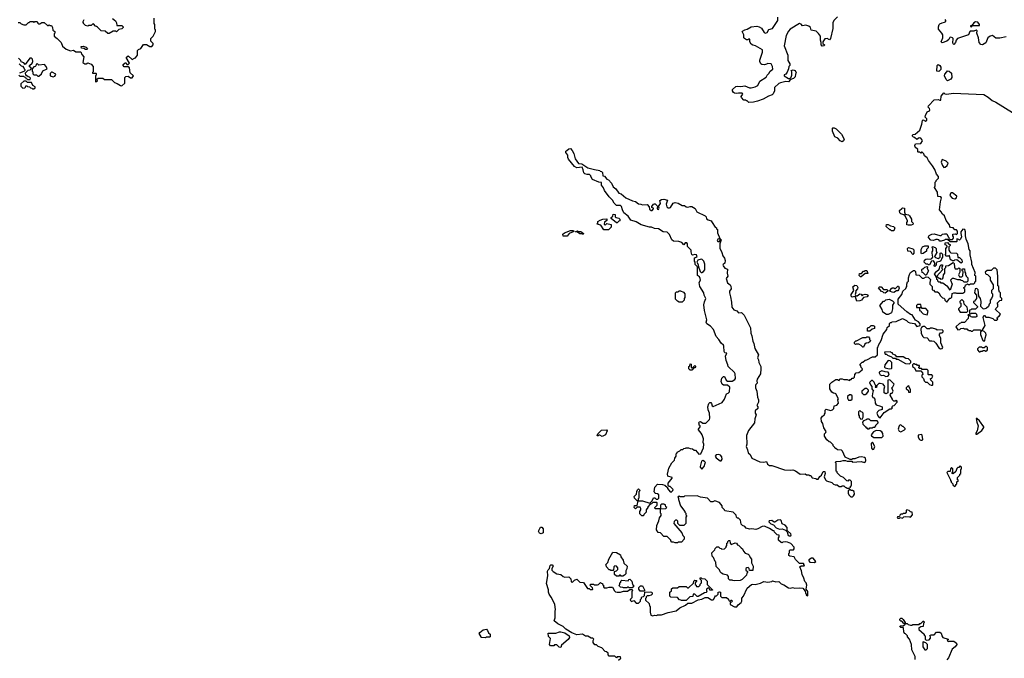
# Model space of a CAD drawing. Extents: x 1861455 to 2058065, y 200073 to 437907.
# Tile 460 of 574: x 1937215 to 1949640, y 359472 to 367534. Entities that reach past the tile are written whole.
import ezdxf

# ---------------------------------------------------------------- set-up
doc = ezdxf.new("R2010")
doc.units = 0

msp = doc.modelspace()

# ---------------------------------------------------------------- linework, layer by layer
at = {"layer": '0CON05XD'}
for points in [[(1938385, 367550), (1938425, 367518), (1938438, 367495), (1938442, 367462), (1938505, 367460), (1938520, 367445), (1938520, 367435), (1938505, 367420), (1938465, 367410), (1938435, 367380), (1938425, 367390), (1938395, 367390), (1938345, 367360), (1938325, 367360), (1938295, 367388), (1938242, 367392), (1938198, 367438), (1938185, 367450), (1938172, 367452), (1938145, 367480), (1938132, 367478), (1938115, 367460), (1938085, 367460), (1938075, 367452), (1938045, 367460), (1938020, 367485), (1938018, 367498), (1938010, 367505), (1938030, 367535)], [(1938075, 366988), (1938115, 366972), (1938140, 366945), (1938140, 366875), (1938133, 366867), (1938135, 366860), (1938175, 366860), (1938180, 366855), (1938180, 366835), (1938170, 366825), (1938170, 366755), (1938175, 366750), (1938188, 366752), (1938198, 366762), (1938190, 366785), (1938203, 366797), (1938265, 366798), (1938285, 366780), (1938375, 366780), (1938412, 366742), (1938445, 366730), (1938485, 366702), (1938505, 366700), (1938540, 366735), (1938540, 366805), (1938552, 366818), (1938585, 366820), (1938615, 366800), (1938635, 366800), (1938650, 366825), (1938610, 366865), (1938600, 366925), (1938585, 366940), (1938535, 366940), (1938520, 366955), (1938522, 366968), (1938545, 366990), (1938558, 366988), (1938565, 366970), (1938585, 366970), (1938600, 366985), (1938560, 367055), (1938585, 367080), (1938635, 367030), (1938662, 367048), (1938678, 367052), (1938700, 367085), (1938700, 367145), (1938715, 367160), (1938745, 367170), (1938775, 367220), (1938815, 367220), (1938855, 367198), (1938882, 367198), (1938900, 367215), (1938900, 367235), (1938870, 367265), (1938870, 367295), (1938898, 367325), (1938930, 367385), (1938930, 367405), (1938920, 367415), (1938918, 367475), (1938910, 367485), (1938910, 367555)], [(1946900, 366870), (1946885, 366847), (1946861, 366839), (1946864, 366824), (1946915, 366790), (1946935, 366790), (1946952, 366808), (1946960, 366835), (1946958, 366875), (1946950, 366895), (1946975, 366902), (1947000, 366895), (1947012, 366865), (1947003, 366847), (1947000, 366815), (1946978, 366792), (1946942, 366778), (1946915, 366750), (1946885, 366752), (1946815, 366738), (1946795, 366728), (1946742, 366678), (1946738, 366655), (1946742, 366635), (1946725, 366600), (1946710, 366585), (1946665, 366570), (1946598, 366532), (1946524, 366506), (1946473, 366493), (1946415, 366490), (1946395, 366510), (1946385, 366510), (1946375, 366520), (1946355, 366520), (1946322, 366552), (1946320, 366565), (1946340, 366595), (1946330, 366605), (1946285, 366608), (1946265, 366602), (1946235, 366608), (1946222, 366615), (1946210, 366635), (1946210, 366655), (1946251, 366689), (1946270, 366695), (1946315, 366692), (1946365, 366700), (1946424, 366674), (1946444, 366674), (1946495, 366686), (1946528, 366702), (1946555, 366760), (1946635, 366808), (1946646, 366834), (1946669, 366855), (1946687, 366885), (1946719, 366911), (1946715, 366942), (1946696, 366976), (1946655, 366980), (1946637, 366973), (1946615, 366964), (1946578, 366968), (1946566, 366976), (1946554, 367005), (1946554, 367025), (1946589, 367125), (1946587, 367155), (1946502, 367205), (1946465, 367214), (1946446, 367226), (1946430, 367255), (1946428, 367288), (1946415, 367290), (1946402, 367278), (1946385, 367278), (1946360, 367295), (1946352, 367305), (1946352, 367345), (1946332, 367385), (1946335, 367390), (1946365, 367408), (1946395, 367413), (1946445, 367446), (1946515, 367451), (1946545, 367443), (1946576, 367426), (1946611, 367371), (1946625, 367364), (1946647, 367373), (1946670, 367410), (1946716, 367425), (1946784, 367525), (1946780, 367565)], [(1947535, 367569), (1947490, 367525), (1947476, 367495), (1947476, 367425), (1947448, 367295), (1947435, 367282), (1947405, 367297), (1947375, 367292), (1947350, 367255), (1947350, 367235), (1947370, 367215), (1947365, 367203), (1947341, 367201), (1947328, 367215), (1947330, 367245), (1947320, 367275), (1947320, 367325), (1947295, 367362), (1947265, 367390), (1947201, 367401), (1947196, 367435), (1947175, 367453), (1947135, 367464), (1947095, 367455), (1947075, 367476), (1947055, 367485), (1946936, 367415), (1946915, 367389), (1946887, 367335), (1946864, 367205), (1946907, 367085), (1946910, 367020), (1946932, 366975), (1946932, 366958), (1946922, 366945), (1946917, 366913), (1946900, 366870)], [(1937195, 367500), (1937215, 367500), (1937232, 367482), (1937265, 367470), (1937295, 367470), (1937325, 367500), (1937335, 367500), (1937345, 367510), (1937385, 367510), (1937395, 367500), (1937405, 367510), (1937435, 367510), (1937442, 367492), (1937455, 367480), (1937468, 367482), (1937495, 367500), (1937525, 367500), (1937565, 367460), (1937578, 367462), (1937585, 367470), (1937595, 367460), (1937615, 367460), (1937630, 367435), (1937632, 367402), (1937660, 367385), (1937657, 367363), (1937650, 367355), (1937650, 367325), (1937689, 367299), (1937740, 367245), (1937755, 367200), (1937803, 367163), (1937855, 367140), (1937895, 367148), (1937925, 367128), (1937985, 367130), (1938000, 367095), (1938022, 367065), (1938013, 366993), (1938035, 366978), (1938055, 366978), (1938075, 366988)], [(1949665, 367320), (1949585, 367302), (1949535, 367302), (1949493, 367333), (1949462, 367328), (1949434, 367306), (1949405, 367244), (1949365, 367219), (1949345, 367220), (1949323, 367245), (1949316, 367305), (1949294, 367365), (1949296, 367395), (1949285, 367404), (1949255, 367388), (1949211, 367389), (1949204, 367385), (1949190, 367345), (1949051, 367299), (1949033, 367277), (1949025, 367248), (1949005, 367223), (1948995, 367228), (1948989, 367239), (1948994, 367295), (1948987, 367307), (1948965, 367314), (1948951, 367309), (1948939, 367285), (1948916, 367264), (1948855, 367241), (1948844, 367255), (1948863, 367305), (1948863, 367345), (1948853, 367365), (1948808, 367415), (1948808, 367445), (1948816, 367474), (1948826, 367484), (1948854, 367494), (1948885, 367501), (1948900, 367510), (1948903, 367525), (1948895, 367538)], [(1949225, 367444), (1949238, 367462), (1949325, 367462), (1949326, 367475), (1949304, 367505), (1949275, 367509), (1949256, 367495), (1949234, 367466), (1949215, 367457), (1949215, 367450), (1949225, 367444)], [(1938045, 367158), (1938025, 367172), (1937993, 367173), (1937990, 367195), (1938015, 367200), (1938055, 367188), (1938068, 367175), (1938070, 367165), (1938065, 367160), (1938045, 367158)], [(1937345, 366780), (1937350, 366795), (1937338, 366808), (1937322, 366812), (1937292, 366832), (1937290, 366865), (1937322, 366898), (1937345, 366900), (1937358, 366912), (1937360, 366925), (1937340, 366940), (1937340, 366955), (1937370, 366985), (1937380, 367005), (1937378, 367038), (1937365, 367050), (1937342, 367048), (1937285, 366970), (1937268, 366988), (1937232, 367002), (1937228, 367018), (1937198, 367048)], [(1937208, 366978), (1937232, 366952), (1937248, 366948), (1937268, 366928), (1937272, 366912), (1937280, 366905), (1937278, 366892), (1937268, 366882), (1937212, 366858)], [(1937455, 366820), (1937488, 366852), (1937505, 366890), (1937560, 366915), (1937550, 366945), (1937527, 366967), (1937455, 366960), (1937435, 366980), (1937422, 366968), (1937418, 366952), (1937408, 366942), (1937392, 366938), (1937370, 366915), (1937370, 366885), (1937380, 366875), (1937382, 366852), (1937395, 366840), (1937425, 366840), (1937442, 366822), (1937455, 366820)], [(1948815, 366880), (1948790, 366885), (1948792, 366955), (1948805, 366970), (1948825, 366958), (1948837, 366933), (1948838, 366905), (1948815, 366880)], [(1937202, 366832), (1937215, 366820), (1937265, 366820), (1937272, 366812), (1937288, 366808), (1937292, 366792), (1937308, 366788), (1937315, 366780), (1937345, 366780)], [(1937635, 366812), (1937658, 366822), (1937668, 366832), (1937670, 366845), (1937625, 366870), (1937615, 366870), (1937600, 366855), (1937600, 366825), (1937635, 366812)], [(1948925, 366763), (1948905, 366780), (1948887, 366825), (1948890, 366845), (1948915, 366878), (1948925, 366887), (1948945, 366886), (1948975, 366860), (1948977, 366805), (1948965, 366783), (1948925, 366763)], [(1937395, 366660), (1937410, 366675), (1937410, 366685), (1937382, 366702), (1937365, 366740), (1937315, 366740), (1937295, 366760), (1937265, 366760), (1937230, 366725), (1937230, 366695), (1937255, 366670), (1937278, 366672), (1937288, 366682), (1937292, 366698), (1937305, 366700), (1937315, 366690), (1937338, 366688), (1937352, 366672), (1937368, 366668), (1937375, 366660), (1937395, 366660)], [(1948432, 364275), (1948443, 364317), (1948457, 364343), (1948495, 364368), (1948507, 364367), (1948520, 364355), (1948522, 364312), (1948565, 364310), (1948605, 364270), (1948625, 364270), (1948655, 364290), (1948680, 364285), (1948710, 364255), (1948700, 364215), (1948702, 364195), (1948728, 364165), (1948730, 364125), (1948745, 364120), (1948765, 364100), (1948795, 364100), (1948815, 364088), (1948835, 364050), (1948862, 364022), (1948878, 364018), (1948890, 364005), (1948890, 363995), (1948915, 363970), (1948952, 364018), (1948965, 364020), (1948978, 364032), (1948982, 364078), (1949005, 364088), (1949027, 364087), (1949035, 364080), (1949115, 364080), (1949142, 364098), (1949142, 364132), (1949130, 364145), (1949130, 364155), (1949148, 364162), (1949152, 364188), (1949165, 364190), (1949175, 364200), (1949185, 364190), (1949205, 364190), (1949215, 364200), (1949255, 364200), (1949268, 364212), (1949270, 364225), (1949280, 364235), (1949280, 364295), (1949270, 364305), (1949272, 364342), (1949232, 364445), (1949232, 364475), (1949210, 364565), (1949210, 364615), (1949198, 364635), (1949183, 364705), (1949158, 364765), (1949150, 364805), (1949150, 364855), (1949140, 364885), (1949115, 364890), (1949093, 364857), (1949090, 364835), (1949098, 364795), (1949088, 364762), (1949075, 364750), (1949068, 364758), (1949042, 364768), (1949040, 364735), (1949035, 364730), (1948955, 364730), (1948925, 364760), (1948895, 364760), (1948885, 364750), (1948845, 364738), (1948828, 364738), (1948814, 364754), (1948795, 364760), (1948775, 364760), (1948745, 364748), (1948713, 364753), (1948682, 364785), (1948682, 364795), (1948691, 364809), (1948725, 364828), (1948755, 364830), (1948825, 364810), (1948845, 364810), (1948860, 364825), (1948885, 364832), (1948915, 364830), (1948932, 364792), (1948940, 364785), (1948942, 364772), (1948955, 364760), (1948985, 364760), (1949000, 364775), (1949000, 364795), (1948990, 364805), (1948992, 364828), (1949025, 364830), (1949037, 364823), (1949050, 364835), (1949050, 364865), (1949035, 364880), (1949015, 364880), (1949000, 364895), (1948997, 364907), (1948962, 364912), (1948953, 364923), (1948950, 364945), (1948905, 365000), (1948885, 365060), (1948861, 365081), (1948845, 365110), (1948822, 365135), (1948833, 365235), (1948848, 365285), (1948837, 365297), (1948802, 365302), (1948797, 365357), (1948760, 365415), (1948768, 365435), (1948768, 365482), (1948780, 365495), (1948780, 365505), (1948810, 365535), (1948810, 365555), (1948783, 365583), (1948762, 365642), (1948735, 365690), (1948682, 365755), (1948665, 365790), (1948632, 365815), (1948625, 365840), (1948605, 365860), (1948595, 365860), (1948585, 365850), (1948575, 365860), (1948555, 365860), (1948550, 365865), (1948550, 365895), (1948513, 365923), (1948510, 365945), (1948520, 365965), (1948588, 365972), (1948608, 366005), (1948601, 366021), (1948585, 366040), (1948565, 366042), (1948535, 366020), (1948508, 366048), (1948495, 366050), (1948480, 366065), (1948480, 366075), (1948490, 366085), (1948515, 366090), (1948575, 366140), (1948601, 366215), (1948607, 366263), (1948615, 366268), (1948645, 366253), (1948663, 366265), (1948661, 366281), (1948643, 366305), (1948647, 366325), (1948665, 366372), (1948696, 366385), (1948700, 366395), (1948695, 366413), (1948678, 366428), (1948682, 366445), (1948755, 366522), (1948805, 366528), (1948825, 366518), (1948840, 366520), (1948842, 366568), (1948875, 366610), (1948888, 366598), (1948914, 366594), (1948995, 366607), (1949380, 366590), (1949436, 366556), (1949485, 366513), (1949535, 366493), (1949743, 366363)], [(1947595, 365992), (1947568, 366005), (1947539, 366039), (1947502, 366055), (1947472, 366125), (1947470, 366165), (1947475, 366170), (1947495, 366170), (1947520, 366155), (1947585, 366090), (1947618, 366025), (1947612, 366005), (1947595, 365992)], [(1945445, 361940), (1945478, 361975), (1945483, 361997), (1945500, 362025), (1945500, 362055), (1945510, 362065), (1945510, 362075), (1945545, 362090), (1945563, 362107), (1945585, 362110), (1945595, 362120), (1945617, 362123), (1945625, 362130), (1945655, 362130), (1945675, 362120), (1945707, 362117), (1945725, 362100), (1945745, 362100), (1945785, 362050), (1945810, 362055), (1945842, 362128), (1945848, 362175), (1945840, 362195), (1945842, 362242), (1945828, 362295), (1945816, 362316), (1945780, 362355), (1945780, 362365), (1945800, 362395), (1945800, 362405), (1945790, 362415), (1945790, 362435), (1945780, 362445), (1945792, 362458), (1945805, 362460), (1945835, 362440), (1945875, 362440), (1945919, 362485), (1945924, 362505), (1945921, 362565), (1945901, 362611), (1945898, 362645), (1945913, 362687), (1945925, 362700), (1945935, 362700), (1945945, 362690), (1945955, 362660), (1945965, 362653), (1946078, 362702), (1946108, 362745), (1946135, 362810), (1946155, 362818), (1946172, 362835), (1946177, 362897), (1946145, 362920), (1946095, 362920), (1946080, 362935), (1946068, 362965), (1946075, 363010), (1946095, 363030), (1946108, 363028), (1946130, 362985), (1946145, 362970), (1946205, 362972), (1946239, 362991), (1946248, 363005), (1946243, 363063), (1946235, 363080), (1946156, 363156), (1946149, 363175), (1946131, 363231), (1946122, 363285), (1946140, 363325), (1946115, 363329), (1946104, 363344), (1946102, 363412), (1946096, 363425), (1946069, 363449), (1946038, 363495), (1946003, 363533), (1945970, 363625), (1945933, 363665), (1945886, 363696), (1945877, 363715), (1945884, 363745), (1945856, 363865), (1945849, 363935), (1945856, 363974), (1945872, 364015), (1945852, 364055), (1945848, 364085), (1945799, 364165), (1945791, 364215), (1945804, 364245), (1945803, 364265), (1945795, 364290), (1945770, 364305), (1945770, 364415), (1945740, 364445), (1945740, 364475), (1945730, 364485), (1945732, 364528), (1945765, 364540), (1945757, 364565), (1945735, 364572), (1945705, 364560), (1945695, 364570), (1945688, 364605), (1945690, 364625), (1945642, 364672), (1945644, 364705), (1945635, 364719), (1945613, 364717), (1945595, 364690), (1945572, 364722), (1945533, 364733), (1945465, 364738), (1945444, 364754), (1945414, 364824), (1945385, 364850), (1945335, 364856), (1945275, 364896), (1945225, 364900), (1945186, 364914), (1945164, 364914), (1945056, 364946), (1944995, 364984), (1944928, 365005), (1944893, 365053), (1944840, 365095), (1944820, 365135), (1944810, 365175), (1944798, 365188), (1944745, 365190), (1944715, 365217), (1944696, 365256), (1944655, 365297), (1944595, 365378), (1944581, 365411), (1944558, 365445), (1944555, 365480), (1944525, 365482), (1944445, 365518), (1944422, 365555), (1944422, 365565), (1944405, 365582), (1944375, 365580), (1944345, 365587), (1944332, 365602), (1944327, 365637), (1944311, 365671), (1944245, 365662), (1944215, 365683), (1944142, 365772), (1944132, 365795), (1944132, 365825), (1944108, 365858), (1944108, 365875), (1944118, 365885), (1944145, 365903), (1944165, 365907), (1944188, 365885), (1944208, 365845), (1944226, 365776), (1944265, 365720), (1944310, 365715), (1944386, 365666), (1944468, 365642), (1944535, 365630), (1944542, 365622), (1944558, 365618), (1944568, 365605), (1944572, 365562), (1944595, 365560), (1944625, 365520), (1944645, 365512), (1944685, 365472), (1944702, 365425), (1944738, 365398), (1944776, 365346), (1944805, 365336), (1944864, 365284), (1944948, 365248), (1944985, 365239), (1945025, 365210), (1945055, 365207), (1945076, 365196), (1945135, 365200), (1945160, 365170), (1945162, 365142), (1945185, 365125), (1945195, 365126), (1945212, 365145), (1945211, 365155), (1945192, 365165), (1945190, 365175), (1945214, 365206), (1945225, 365210), (1945235, 365210), (1945258, 365185), (1945262, 365175), (1945259, 365155), (1945265, 365142), (1945275, 365140), (1945284, 365155), (1945278, 365175), (1945301, 365215), (1945295, 365250), (1945315, 365263), (1945345, 365270), (1945390, 365255), (1945372, 365205), (1945382, 365172), (1945395, 365161), (1945415, 365158), (1945426, 365164), (1945462, 365218), (1945485, 365228), (1945525, 365218), (1945575, 365190), (1945605, 365190), (1945625, 365170), (1945645, 365168), (1945675, 365178), (1945695, 365177), (1945739, 365149), (1945760, 365110), (1945865, 365060), (1945876, 365046), (1945882, 365022), (1945901, 365009), (1945942, 364995), (1945952, 364972), (1945990, 364915), (1946010, 364905), (1946010, 364895), (1946020, 364885), (1946022, 364845), (1946050, 364770), (1946025, 364764), (1946018, 364745), (1946025, 364736), (1946044, 364736), (1946053, 364747), (1946050, 364770), (1946067, 364757), (1946050, 364705), (1946052, 364652), (1946077, 364595), (1946087, 364555), (1946107, 364525), (1946116, 364495), (1946115, 364460), (1946094, 364445), (1946088, 364435), (1946091, 364425), (1946115, 364397), (1946148, 364385), (1946142, 364335), (1946152, 364298), (1946130, 364265), (1946145, 364213), (1946179, 364189), (1946189, 364169), (1946194, 364135), (1946174, 364105), (1946170, 364085), (1946186, 364036), (1946199, 363969), (1946201, 363905), (1946225, 363873), (1946265, 363858), (1946285, 363832), (1946325, 363838), (1946356, 363806), (1946439, 363645), (1946440, 363575), (1946456, 363545), (1946466, 363475), (1946480, 363445), (1946493, 363385), (1946537, 363305), (1946527, 363265), (1946539, 363239), (1946544, 363205), (1946568, 363158), (1946569, 363125), (1946563, 363065), (1946523, 362995), (1946518, 362975), (1946520, 362945), (1946505, 362930), (1946501, 362915), (1946502, 362885), (1946516, 362845), (1946527, 362767), (1946538, 362735), (1946538, 362705), (1946518, 362665), (1946528, 362645), (1946528, 362625), (1946498, 362595), (1946498, 362568), (1946510, 362545), (1946492, 362495), (1946488, 362445), (1946412, 362348), (1946387, 362285), (1946389, 362175), (1946384, 362145), (1946400, 362105), (1946408, 362065), (1946432, 362045), (1946455, 361998), (1946555, 361952), (1946605, 361948), (1946637, 361957), (1946650, 361925), (1946675, 361908), (1946705, 361907), (1946865, 361851), (1946945, 361848), (1946972, 361852), (1947005, 361840), (1947065, 361798), (1947125, 361800), (1947145, 361790), (1947175, 361790), (1947185, 361780), (1947198, 361778), (1947215, 361750), (1947262, 361742), (1947275, 361732), (1947290, 361735), (1947314, 361766), (1947332, 361785), (1947355, 361830), (1947375, 361830), (1947380, 361805), (1947368, 361765), (1947382, 361725), (1947395, 361712), (1947465, 361690), (1947485, 361670), (1947505, 361662), (1947532, 361662), (1947555, 361640), (1947585, 361640), (1947595, 361650), (1947615, 361650), (1947632, 361632), (1947645, 361630), (1947655, 361620), (1947685, 361620), (1947698, 361632), (1947700, 361645), (1947710, 361655), (1947710, 361705), (1947695, 361720), (1947675, 361720), (1947665, 361710), (1947652, 361712), (1947610, 361755), (1947572, 361772), (1947530, 361815), (1947530, 361825), (1947520, 361835), (1947520, 361935), (1947510, 361945), (1947512, 361958), (1947575, 361960), (1947605, 361970), (1947635, 361970), (1947655, 361960), (1947715, 361960), (1947725, 361950), (1947835, 361958), (1947875, 361942), (1947885, 361950), (1947892, 361968), (1947888, 361998), (1947877, 362007), (1947836, 362016), (1947805, 362012), (1947755, 361990), (1947725, 361990), (1947715, 361980), (1947695, 361980), (1947688, 361988), (1947632, 362012), (1947596, 362086), (1947585, 362098), (1947533, 362103), (1947515, 362120), (1947505, 362120), (1947500, 362135), (1947480, 362155), (1947480, 362165), (1947445, 362200), (1947430, 362205), (1947401, 362231), (1947372, 362275), (1947373, 362307), (1947388, 362322), (1947390, 362335), (1947363, 362383), (1947350, 362435), (1947333, 362463), (1947330, 362505), (1947345, 362530), (1947370, 362545), (1947370, 362555), (1947380, 362565), (1947380, 362605), (1947392, 362618), (1947445, 362600), (1947472, 362608), (1947488, 362625), (1947495, 362660), (1947525, 362668), (1947548, 362695), (1947540, 362735), (1947547, 362747), (1947515, 362810), (1947507, 362817), (1947485, 362818), (1947463, 362833), (1947438, 362875), (1947438, 362915), (1947440, 362935), (1947465, 362960), (1947515, 362990), (1947535, 362990), (1947542, 362982), (1947555, 362980), (1947565, 363000), (1947595, 363000), (1947615, 362990), (1947655, 362990), (1947685, 362980), (1947695, 362990), (1947708, 362992), (1947722, 363008), (1947735, 363010), (1947748, 363022), (1947753, 363057), (1947772, 363078), (1947805, 363080), (1947848, 363112), (1947850, 363125), (1947833, 363143), (1947830, 363165), (1947820, 363175), (1947820, 363185), (1947832, 363198), (1947845, 363210), (1947855, 363210), (1947883, 363237), (1947905, 363240), (1947975, 363278), (1948012, 363278), (1948040, 363305), (1948040, 363395), (1948050, 363405), (1948052, 363425), (1948087, 363483), (1948112, 363565), (1948157, 363623), (1948163, 363647), (1948190, 363675), (1948193, 363697), (1948205, 363710), (1948215, 363710), (1948225, 363720), (1948275, 363722), (1948355, 363762), (1948405, 363738), (1948426, 363716), (1948447, 363707), (1948505, 363700), (1948535, 363660), (1948578, 363672), (1948580, 363695), (1948559, 363719), (1948521, 363741), (1948479, 363809), (1948455, 363814), (1948408, 363845), (1948300, 363945), (1948300, 364005), (1948348, 364065), (1948360, 364105), (1948398, 364142), (1948400, 364155), (1948410, 364165), (1948410, 364195), (1948420, 364225), (1948430, 364235), (1948432, 364275)], [(1948875, 365670), (1948895, 365672), (1948920, 365695), (1948930, 365725), (1948908, 365748), (1948855, 365768), (1948844, 365735), (1948858, 365695), (1948875, 365670)], [(1949015, 365273), (1949036, 365284), (1949042, 365305), (1948988, 365348), (1948975, 365350), (1948962, 365338), (1948953, 365313), (1948983, 365283), (1949015, 365273)], [(1944755, 364970), (1944745, 364970), (1944680, 365025), (1944680, 365035), (1944700, 365055), (1944705, 365080), (1944730, 365075), (1944730, 365045), (1944740, 365035), (1944775, 365028), (1944790, 365015), (1944790, 364995), (1944775, 364990), (1944755, 364970)], [(1948425, 364940), (1948410, 364945), (1948410, 364975), (1948420, 364985), (1948420, 364995), (1948387, 365057), (1948372, 365072), (1948334, 365084), (1948322, 365095), (1948318, 365125), (1948345, 365152), (1948355, 365158), (1948380, 365155), (1948380, 365105), (1948390, 365080), (1948432, 365072), (1948445, 365060), (1948468, 365015), (1948470, 364985), (1948490, 364965), (1948485, 364950), (1948465, 364942), (1948425, 364940)], [(1944645, 364880), (1944585, 364880), (1944549, 364939), (1944502, 364952), (1944510, 364965), (1944510, 364985), (1944540, 365005), (1944574, 365016), (1944625, 365020), (1944625, 365000), (1944595, 364980), (1944590, 364955), (1944605, 364940), (1944625, 364960), (1944678, 364948), (1944678, 364915), (1944645, 364880)], [(1948245, 364870), (1948215, 364870), (1948205, 364880), (1948195, 364880), (1948150, 364925), (1948152, 364948), (1948175, 364950), (1948205, 364930), (1948240, 364925), (1948258, 364905), (1948245, 364870)], [(1944072, 364802), (1944070, 364825), (1944090, 364845), (1944165, 364873), (1944195, 364872), (1944210, 364865), (1944200, 364855), (1944147, 364833), (1944125, 364802), (1944072, 364802)], [(1944325, 364822), (1944315, 364830), (1944285, 364830), (1944255, 364850), (1944230, 364855), (1944255, 364870), (1944265, 364860), (1944295, 364860), (1944330, 364835), (1944325, 364822)], [(1949095, 364460), (1949042, 364502), (1949013, 364497), (1949005, 364490), (1948985, 364490), (1948975, 364500), (1948962, 364502), (1948948, 364558), (1948935, 364550), (1948905, 364550), (1948892, 364562), (1948900, 364575), (1948900, 364645), (1948920, 364665), (1948920, 364675), (1948908, 364688), (1948892, 364692), (1948892, 364718), (1948925, 364720), (1948942, 364702), (1948958, 364698), (1948958, 364682), (1948940, 364665), (1948940, 364625), (1948952, 364602), (1948965, 364590), (1949038, 364588), (1949050, 364575), (1949052, 364532), (1949075, 364530), (1949102, 364502), (1949108, 364472), (1949095, 364460)], [(1948485, 364570), (1948472, 364582), (1948470, 364595), (1948458, 364608), (1948422, 364612), (1948420, 364645), (1948432, 364658), (1948485, 364640), (1948498, 364628), (1948500, 364585), (1948485, 364570)], [(1948595, 364580), (1948590, 364585), (1948592, 364635), (1948608, 364665), (1948635, 364680), (1948678, 364678), (1948680, 364655), (1948660, 364635), (1948658, 364612), (1948615, 364582), (1948595, 364580)], [(1948765, 364420), (1948750, 364425), (1948762, 364445), (1948763, 364465), (1948745, 364488), (1948723, 364487), (1948695, 364440), (1948685, 364440), (1948675, 364450), (1948655, 364450), (1948630, 364475), (1948632, 364498), (1948649, 364511), (1948665, 364517), (1948707, 364513), (1948725, 364520), (1948740, 364535), (1948730, 364585), (1948730, 364605), (1948740, 364615), (1948740, 364645), (1948730, 364655), (1948735, 364670), (1948768, 364658), (1948780, 364645), (1948780, 364615), (1948788, 364595), (1948760, 364545), (1948772, 364532), (1948805, 364520), (1948830, 364535), (1948830, 364585), (1948845, 364590), (1948860, 364575), (1948860, 364535), (1948850, 364525), (1948838, 364492), (1948825, 364480), (1948790, 364475), (1948780, 364455), (1948780, 364435), (1948765, 364420)], [(1945825, 364342), (1945845, 364354), (1945859, 364375), (1945859, 364449), (1945848, 364485), (1945827, 364507), (1945815, 364511), (1945773, 364497), (1945760, 364475), (1945778, 364445), (1945780, 364405), (1945790, 364395), (1945802, 364355), (1945813, 364343), (1945825, 364342)], [(1948955, 364120), (1948925, 364170), (1948915, 364170), (1948865, 364210), (1948845, 364210), (1948835, 364220), (1948812, 364222), (1948800, 364235), (1948800, 364245), (1948790, 364255), (1948790, 364275), (1948760, 364325), (1948784, 364356), (1948817, 364383), (1948830, 364425), (1948845, 364440), (1948858, 364438), (1948860, 364425), (1948850, 364415), (1948850, 364395), (1948860, 364385), (1948860, 364375), (1948790, 364295), (1948812, 364272), (1948825, 364270), (1948835, 364260), (1948858, 364262), (1948870, 364275), (1948872, 364315), (1948890, 364335), (1948890, 364395), (1948900, 364405), (1948902, 364428), (1948935, 364430), (1948995, 364470), (1949007, 364457), (1949011, 364411), (1949021, 364391), (1949052, 364388), (1949065, 364400), (1949080, 364395), (1949080, 364345), (1949060, 364315), (1949075, 364290), (1949105, 364290), (1949118, 364302), (1949120, 364355), (1949110, 364365), (1949110, 364385), (1949115, 364390), (1949138, 364388), (1949140, 364345), (1949150, 364335), (1949150, 364315), (1949160, 364305), (1949160, 364295), (1949180, 364275), (1949180, 364235), (1949165, 364220), (1949135, 364220), (1949118, 364238), (1949095, 364240), (1949085, 364250), (1949055, 364250), (1949005, 364268), (1948983, 364267), (1948962, 364245), (1948982, 364195), (1948955, 364120)], [(1947835, 364290), (1947825, 364290), (1947810, 364305), (1947812, 364328), (1947838, 364332), (1947862, 364358), (1947875, 364360), (1947885, 364370), (1947905, 364370), (1947918, 364332), (1947885, 364330), (1947835, 364290)], [(1948655, 364310), (1948645, 364310), (1948615, 364340), (1948602, 364342), (1948600, 364375), (1948605, 364390), (1948615, 364390), (1948635, 364410), (1948665, 364420), (1948670, 364415), (1948668, 364395), (1948682, 364365), (1948655, 364310)], [(1949375, 363478), (1949395, 363480), (1949397, 363515), (1949409, 363555), (1949407, 363575), (1949385, 363598), (1949360, 363610), (1949398, 363675), (1949374, 363775), (1949382, 363798), (1949388, 363798), (1949405, 363780), (1949445, 363780), (1949495, 363760), (1949515, 363740), (1949545, 363740), (1949558, 363755), (1949550, 363765), (1949552, 363778), (1949575, 363790), (1949590, 363815), (1949530, 363875), (1949532, 363888), (1949560, 363915), (1949560, 363945), (1949550, 363955), (1949582, 363988), (1949608, 363992), (1949610, 364015), (1949592, 364032), (1949590, 364085), (1949580, 364095), (1949573, 364123), (1949570, 364165), (1949560, 364175), (1949560, 364295), (1949550, 364375), (1949528, 364398), (1949502, 364398), (1949475, 364370), (1949425, 364370), (1949400, 364345), (1949402, 364332), (1949412, 364322), (1949428, 364318), (1949460, 364285), (1949460, 364245), (1949500, 364185), (1949500, 364135), (1949480, 364115), (1949480, 364085), (1949490, 364075), (1949490, 364045), (1949480, 364015), (1949460, 363995), (1949460, 363955), (1949450, 363945), (1949440, 363915), (1949417, 363893), (1949385, 363880), (1949372, 363882), (1949342, 363912), (1949348, 363975), (1949340, 364015), (1949320, 364045), (1949310, 364125), (1949295, 364140), (1949272, 364138), (1949262, 364085), (1949290, 364055), (1949290, 364015), (1949265, 363980), (1949252, 363978), (1949250, 363965), (1949300, 363915), (1949300, 363905), (1949275, 363880), (1949225, 363880), (1949218, 363872), (1949202, 363868), (1949200, 363825), (1949215, 363820), (1949225, 363830), (1949275, 363830), (1949288, 363815), (1949292, 363788), (1949282, 363778), (1949235, 363780), (1949220, 363785), (1949198, 363808), (1949185, 363810), (1949180, 363805), (1949190, 363795), (1949185, 363760), (1949138, 363712), (1949095, 363710), (1949090, 363705), (1949075, 363700), (1949030, 363655), (1949055, 363620), (1949077, 363623), (1949093, 363637), (1949125, 363640), (1949135, 363630), (1949165, 363630), (1949175, 363620), (1949185, 363620), (1949195, 363610), (1949215, 363610), (1949225, 363600), (1949238, 363602), (1949255, 363620), (1949335, 363620), (1949345, 363610), (1949360, 363610), (1949360, 363605), (1949340, 363595), (1949338, 363558), (1949368, 363485), (1949375, 363478)], [(1945575, 363970), (1945535, 363970), (1945515, 363980), (1945490, 364005), (1945490, 364085), (1945502, 364098), (1945525, 364100), (1945535, 364110), (1945555, 364110), (1945590, 364095), (1945610, 364075), (1945610, 364025), (1945600, 364015), (1945598, 363992), (1945575, 363970)], [(1947781, 363981), (1947763, 364033), (1947755, 364038), (1947721, 364031), (1947708, 364045), (1947708, 364065), (1947742, 364115), (1947728, 364162), (1947755, 364182), (1947778, 364178), (1947792, 364155), (1947788, 364135), (1947763, 364107), (1947767, 364095), (1947757, 364065), (1947765, 364050), (1947785, 364048), (1947815, 364072), (1947835, 364070), (1947845, 364050), (1947855, 364060), (1947885, 364068), (1947907, 364067), (1947920, 364055), (1947910, 364035), (1947863, 364027), (1947836, 363994), (1947815, 363983), (1947781, 363981)], [(1948135, 364080), (1948120, 364085), (1948108, 364098), (1948092, 364102), (1948052, 364148), (1948065, 364160), (1948085, 364160), (1948115, 364130), (1948158, 364128), (1948170, 364115), (1948170, 364105), (1948135, 364080)], [(1948245, 364092), (1948225, 364093), (1948203, 364103), (1948192, 364118), (1948208, 364122), (1948210, 364135), (1948225, 364150), (1948245, 364150), (1948255, 364140), (1948265, 364140), (1948295, 364170), (1948305, 364170), (1948312, 364145), (1948306, 364124), (1948295, 364112), (1948278, 364112), (1948245, 364092)], [(1948155, 363812), (1948105, 363840), (1948097, 363877), (1948070, 363925), (1948115, 363980), (1948128, 363982), (1948145, 363998), (1948185, 364007), (1948230, 363985), (1948250, 363965), (1948228, 363932), (1948228, 363885), (1948218, 363835), (1948175, 363813), (1948155, 363812)], [(1948665, 363810), (1948680, 363855), (1948648, 363888), (1948605, 363890), (1948595, 363900), (1948580, 363900), (1948590, 363915), (1948585, 363940), (1948545, 363940), (1948532, 363928), (1948532, 363902), (1948580, 363900), (1948570, 363885), (1948570, 363865), (1948588, 363858), (1948590, 363845), (1948615, 363820), (1948665, 363810)], [(1949165, 363840), (1949180, 363855), (1949170, 363905), (1949132, 363942), (1949130, 363975), (1949105, 364000), (1949080, 363975), (1949080, 363965), (1949090, 363955), (1949090, 363915), (1949060, 363885), (1949060, 363875), (1949085, 363840), (1949165, 363840)], [(1947945, 363600), (1947912, 363602), (1947912, 363638), (1947922, 363648), (1947935, 363650), (1947958, 363672), (1947985, 363672), (1948000, 363665), (1948000, 363635), (1947972, 363628), (1947945, 363600)], [(1948835, 363381), (1948855, 363383), (1948866, 363396), (1948839, 363455), (1948838, 363515), (1948822, 363545), (1948822, 363565), (1948835, 363580), (1948857, 363583), (1948868, 363592), (1948868, 363608), (1948855, 363620), (1948793, 363613), (1948777, 363627), (1948735, 363642), (1948708, 363642), (1948695, 363630), (1948665, 363630), (1948635, 363660), (1948615, 363660), (1948595, 363650), (1948587, 363633), (1948590, 363575), (1948607, 363537), (1948625, 363522), (1948668, 363518), (1948680, 363505), (1948682, 363492), (1948695, 363480), (1948725, 363482), (1948750, 363475), (1948775, 363450), (1948812, 363392), (1948835, 363381)], [(1947865, 363400), (1947855, 363400), (1947833, 363423), (1947805, 363438), (1947772, 363438), (1947762, 363432), (1947750, 363445), (1947750, 363465), (1947765, 363480), (1947775, 363480), (1947855, 363520), (1947895, 363520), (1947905, 363530), (1947925, 363530), (1947940, 363515), (1947940, 363495), (1947950, 363485), (1947947, 363473), (1947927, 363453), (1947898, 363452), (1947881, 363439), (1947865, 363400)], [(1948445, 363190), (1948460, 363205), (1948460, 363225), (1948432, 363252), (1948398, 363258), (1948365, 363280), (1948285, 363280), (1948268, 363298), (1948232, 363312), (1948228, 363328), (1948215, 363330), (1948205, 363340), (1948130, 363335), (1948135, 363310), (1948155, 363310), (1948165, 363300), (1948215, 363280), (1948235, 363260), (1948265, 363260), (1948275, 363250), (1948295, 363250), (1948393, 363193), (1948445, 363190)], [(1949335, 363340), (1949342, 363348), (1949365, 363350), (1949375, 363360), (1949395, 363360), (1949405, 363350), (1949418, 363352), (1949428, 363365), (1949427, 363397), (1949415, 363410), (1949405, 363410), (1949385, 363390), (1949365, 363390), (1949355, 363400), (1949322, 363398), (1949302, 363378), (1949300, 363365), (1949322, 363342), (1949335, 363340)], [(1948185, 363128), (1948215, 363130), (1948220, 363135), (1948220, 363205), (1948198, 363228), (1948175, 363230), (1948132, 363175), (1948128, 363148), (1948138, 363138), (1948185, 363128)], [(1945695, 363110), (1945675, 363110), (1945660, 363125), (1945660, 363155), (1945670, 363165), (1945675, 363190), (1945690, 363185), (1945690, 363145), (1945695, 363140), (1945708, 363142), (1945735, 363170), (1945747, 363157), (1945735, 363140), (1945722, 363138), (1945695, 363110)], [(1948145, 363028), (1948165, 363032), (1948178, 363042), (1948188, 363065), (1948174, 363084), (1948135, 363088), (1948095, 363100), (1948062, 363085), (1948060, 363075), (1948075, 363052), (1948095, 363042), (1948117, 363047), (1948145, 363028)], [(1948735, 362920), (1948740, 362925), (1948737, 362957), (1948712, 362982), (1948710, 363005), (1948725, 363010), (1948740, 363035), (1948725, 363050), (1948685, 363050), (1948680, 363055), (1948680, 363105), (1948665, 363120), (1948605, 363120), (1948595, 363130), (1948565, 363130), (1948560, 363145), (1948570, 363155), (1948568, 363168), (1948545, 363170), (1948535, 363180), (1948515, 363180), (1948505, 363190), (1948492, 363188), (1948480, 363175), (1948480, 363155), (1948508, 363138), (1948522, 363102), (1948585, 363100), (1948608, 363078), (1948610, 363055), (1948600, 363045), (1948600, 363025), (1948620, 363005), (1948630, 362975), (1948645, 362960), (1948668, 362958), (1948695, 362930), (1948715, 362920), (1948735, 362920)], [(1948075, 362510), (1948124, 362576), (1948195, 362620), (1948215, 362620), (1948230, 362635), (1948222, 362648), (1948232, 362658), (1948248, 362662), (1948290, 362705), (1948288, 362718), (1948275, 362730), (1948265, 362720), (1948245, 362720), (1948230, 362735), (1948230, 362745), (1948200, 362795), (1948202, 362808), (1948212, 362818), (1948225, 362820), (1948237, 362843), (1948220, 362885), (1948235, 362900), (1948248, 362935), (1948195, 362988), (1948170, 362985), (1948170, 362825), (1948145, 362812), (1948122, 362825), (1948123, 362875), (1948132, 362905), (1948111, 362931), (1948075, 362942), (1948058, 362942), (1948032, 362918), (1948028, 362892), (1948015, 362890), (1948010, 362895), (1948020, 362905), (1948020, 362915), (1948010, 362925), (1947998, 362958), (1947975, 362980), (1947965, 362980), (1947940, 362955), (1947950, 362925), (1947970, 362905), (1947970, 362875), (1947990, 362845), (1947980, 362835), (1947972, 362785), (1947980, 362765), (1947995, 362760), (1948008, 362745), (1948012, 362695), (1948022, 362672), (1948077, 362657), (1948098, 362645), (1948100, 362615), (1948055, 362602), (1948038, 362585), (1948032, 362565), (1948042, 362532), (1948062, 362512), (1948075, 362510)], [(1947862, 362802), (1947885, 362802), (1947906, 362814), (1947927, 362843), (1947927, 362857), (1947905, 362880), (1947885, 362880), (1947840, 362845), (1947840, 362825), (1947862, 362802)], [(1948455, 362830), (1948458, 362865), (1948440, 362895), (1948440, 362905), (1948425, 362910), (1948402, 362888), (1948400, 362875), (1948428, 362858), (1948432, 362832), (1948455, 362830)], [(1947705, 362730), (1947720, 362745), (1947720, 362785), (1947705, 362800), (1947685, 362800), (1947663, 362777), (1947660, 362755), (1947675, 362730), (1947705, 362730)], [(1947845, 362490), (1947860, 362515), (1947860, 362565), (1947845, 362580), (1947832, 362582), (1947815, 362600), (1947800, 362585), (1947800, 362545), (1947810, 362535), (1947810, 362515), (1947820, 362505), (1947820, 362495), (1947845, 362490)], [(1947935, 362370), (1947945, 362380), (1947975, 362380), (1947985, 362390), (1948008, 362392), (1948020, 362405), (1948020, 362415), (1948050, 362445), (1948050, 362455), (1948035, 362470), (1947955, 362470), (1947935, 362490), (1947905, 362490), (1947898, 362482), (1947862, 362468), (1947850, 362455), (1947855, 362430), (1947890, 362395), (1947895, 362380), (1947905, 362380), (1947915, 362370), (1947935, 362370)], [(1949295, 362300), (1949355, 362348), (1949383, 362385), (1949383, 362393), (1949325, 362470), (1949295, 362500), (1949285, 362500), (1949292, 362455), (1949312, 362405), (1949297, 362343), (1949280, 362315), (1949282, 362302), (1949295, 362300)], [(1944565, 362273), (1944535, 362290), (1944525, 362290), (1944515, 362280), (1944502, 362282), (1944512, 362308), (1944558, 362352), (1944618, 362358), (1944628, 362345), (1944606, 362295), (1944565, 362273)], [(1948095, 362258), (1948110, 362275), (1948109, 362309), (1948095, 362332), (1948075, 362342), (1948023, 362347), (1947990, 362330), (1947960, 362295), (1947962, 362282), (1947995, 362260), (1948095, 362258)], [(1948335, 362332), (1948380, 362355), (1948390, 362365), (1948390, 362375), (1948365, 362400), (1948355, 362400), (1948337, 362417), (1948325, 362420), (1948313, 362407), (1948302, 362365), (1948315, 362340), (1948335, 362332)], [(1947975, 362110), (1947995, 362112), (1948008, 362145), (1947990, 362175), (1947990, 362185), (1947975, 362200), (1947958, 362182), (1947962, 362125), (1947975, 362110)], [(1948585, 362224), (1948605, 362224), (1948611, 362235), (1948605, 362290), (1948595, 362298), (1948555, 362290), (1948553, 362265), (1948570, 362235), (1948585, 362224)], [(1945825, 361860), (1945852, 361895), (1945867, 361937), (1945868, 361945), (1945858, 361955), (1945835, 361968), (1945818, 361962), (1945800, 361895), (1945800, 361885), (1945825, 361860)], [(1946055, 361964), (1946065, 361966), (1946081, 361985), (1946077, 362015), (1946057, 362037), (1946038, 362045), (1946005, 362041), (1945993, 362025), (1946002, 362002), (1946055, 361964)], [(1944772, 359448), (1944800, 359475), (1944795, 359490), (1944755, 359490), (1944745, 359480), (1944725, 359500), (1944655, 359500), (1944640, 359515), (1944640, 359535), (1944620, 359555), (1944605, 359560), (1944560, 359605), (1944515, 359620), (1944495, 359640), (1944472, 359642), (1944453, 359673), (1944452, 359695), (1944460, 359715), (1944447, 359727), (1944425, 359728), (1944385, 359750), (1944355, 359750), (1944316, 359776), (1944245, 359767), (1944184, 359794), (1944105, 359838), (1944073, 359873), (1944005, 359908), (1943960, 359945), (1943970, 359985), (1943970, 360075), (1943978, 360085), (1943968, 360155), (1943920, 360245), (1943895, 360280), (1943888, 360305), (1943888, 360335), (1943862, 360415), (1943878, 360515), (1943877, 360573), (1943882, 360588), (1943900, 360605), (1943908, 360642), (1943918, 360652), (1943935, 360650), (1943948, 360635), (1943930, 360605), (1943930, 360585), (1943946, 360566), (1943995, 360540), (1944045, 360530), (1944073, 360503), (1944095, 360498), (1944145, 360500), (1944170, 360475), (1944173, 360443), (1944185, 360430), (1944215, 360460), (1944245, 360470), (1944283, 360433), (1944328, 360428), (1944380, 360355), (1944402, 360352), (1944415, 360342), (1944445, 360340), (1944448, 360345), (1944445, 360360), (1944410, 360395), (1944422, 360408), (1944455, 360410), (1944465, 360400), (1944505, 360400), (1944520, 360405), (1944545, 360430), (1944552, 360422), (1944568, 360418), (1944570, 360405), (1944580, 360395), (1944580, 360375), (1944592, 360362), (1944625, 360360), (1944655, 360372), (1944695, 360370), (1944720, 360325), (1944733, 360313), (1944755, 360308), (1944795, 360308), (1944835, 360320), (1944885, 360320), (1944915, 360340), (1944945, 360340), (1944950, 360325), (1944940, 360315), (1944940, 360235), (1944922, 360218), (1944920, 360205), (1944935, 360190), (1944965, 360200), (1944995, 360170), (1945025, 360170), (1945048, 360192), (1945050, 360215), (1945060, 360225), (1945062, 360238), (1945072, 360248), (1945088, 360252), (1945100, 360265), (1945102, 360308), (1945175, 360310), (1945190, 360305), (1945198, 360295), (1945195, 360280), (1945185, 360270), (1945155, 360260), (1945135, 360260), (1945122, 360248), (1945120, 360235), (1945110, 360225), (1945110, 360205), (1945160, 360165), (1945163, 360133), (1945170, 360125), (1945170, 360055), (1945180, 360015), (1945205, 360010), (1945225, 360018), (1945255, 360012), (1945265, 360020), (1945315, 360022), (1945398, 360052), (1945497, 360073), (1945545, 360108), (1945615, 360142), (1945645, 360170), (1945695, 360168), (1945775, 360210), (1945822, 360218), (1945865, 360238), (1945899, 360239), (1945945, 360210), (1945965, 360212), (1945975, 360220), (1945985, 360250), (1945995, 360260), (1946008, 360262), (1946028, 360282), (1946030, 360305), (1946045, 360310), (1946060, 360305), (1946060, 360255), (1946075, 360240), (1946135, 360240), (1946158, 360218), (1946162, 360202), (1946175, 360190), (1946192, 360208), (1946198, 360208), (1946210, 360195), (1946198, 360182), (1946182, 360178), (1946182, 360152), (1946235, 360120), (1946265, 360120), (1946280, 360145), (1946320, 360175), (1946328, 360195), (1946328, 360232), (1946348, 360255), (1946395, 360358), (1946448, 360402), (1946465, 360408), (1946496, 360404), (1946565, 360422), (1946605, 360442), (1946655, 360432), (1946705, 360440), (1946715, 360450), (1946755, 360438), (1946795, 360442), (1946825, 360412), (1946858, 360398), (1946915, 360360), (1946945, 360358), (1946965, 360367), (1946995, 360357), (1947055, 360362), (1947097, 360357), (1947128, 360318), (1947130, 360295), (1947140, 360285), (1947140, 360275), (1947155, 360260), (1947160, 360265), (1947160, 360315), (1947140, 360345), (1947150, 360395), (1947140, 360425), (1947123, 360443), (1947112, 360485), (1947091, 360531), (1947082, 360575), (1947060, 360625), (1947075, 360640), (1947115, 360640), (1947120, 360645), (1947110, 360655), (1947110, 360665), (1947105, 360670), (1947055, 360670), (1947005, 360720), (1946990, 360755), (1946935, 360760), (1946922, 360772), (1946920, 360795), (1946930, 360805), (1946930, 360835), (1946935, 360840), (1946978, 360842), (1946987, 360853), (1946990, 360875), (1946945, 360920), (1946905, 360938), (1946885, 360942), (1946845, 360940), (1946835, 360930), (1946822, 360932), (1946790, 360965), (1946790, 360995), (1946800, 361005), (1946800, 361025), (1946775, 361030), (1946740, 361065), (1946735, 361080), (1946725, 361080), (1946675, 361112), (1946615, 361140), (1946585, 361138), (1946530, 361105), (1946505, 361098), (1946455, 361108), (1946425, 361102), (1946383, 361113), (1946366, 361136), (1946335, 361150), (1946320, 361165), (1946310, 361215), (1946285, 361240), (1946275, 361240), (1946262, 361252), (1946258, 361278), (1946217, 361317), (1946112, 361332), (1946110, 361345), (1946080, 361375), (1946078, 361398), (1946045, 361438), (1945985, 361458), (1945962, 361448), (1945938, 361448), (1945895, 361492), (1945808, 361508), (1945765, 361522), (1945605, 361518), (1945595, 361512), (1945552, 361512), (1945535, 361520), (1945522, 361508), (1945530, 361495), (1945530, 361475), (1945552, 361395), (1945610, 361325), (1945610, 361315), (1945620, 361305), (1945620, 361285), (1945630, 361275), (1945630, 361265), (1945620, 361255), (1945620, 361175), (1945595, 361150), (1945545, 361150), (1945520, 361175), (1945520, 361205), (1945508, 361218), (1945492, 361218), (1945475, 361200), (1945470, 361175), (1945570, 361055), (1945582, 361022), (1945600, 361005), (1945600, 360975), (1945565, 360940), (1945525, 360940), (1945515, 360930), (1945485, 360930), (1945465, 360940), (1945445, 360940), (1945430, 360955), (1945430, 360965), (1945385, 361010), (1945345, 361010), (1945300, 361055), (1945272, 361062), (1945250, 361095), (1945253, 361147), (1945282, 361208), (1945290, 361245), (1945310, 361275), (1945310, 361295), (1945300, 361305), (1945300, 361360), (1945368, 361362), (1945380, 361375), (1945370, 361385), (1945365, 361410), (1945355, 361410), (1945345, 361420), (1945315, 361420), (1945300, 361405), (1945300, 361360), (1945235, 361360), (1945230, 361375), (1945260, 361405), (1945260, 361435), (1945255, 361440), (1945205, 361440), (1945188, 361422), (1945172, 361418), (1945140, 361385), (1945140, 361375), (1945120, 361345), (1945120, 361315), (1945092, 361288), (1945085, 361270), (1945065, 361270), (1945040, 361295), (1945040, 361325), (1945052, 361345), (1945052, 361365), (1945045, 361378), (1945005, 361380), (1944985, 361360), (1944970, 361375), (1944975, 361400), (1945008, 361402), (1945020, 361460), (1945075, 361462), (1945165, 361430), (1945198, 361462), (1945212, 361498), (1945228, 361498), (1945245, 361480), (1945268, 361482), (1945280, 361495), (1945280, 361535), (1945265, 361550), (1945232, 361552), (1945230, 361565), (1945220, 361575), (1945228, 361632), (1945265, 361670), (1945325, 361668), (1945358, 361658), (1945388, 361628), (1945390, 361615), (1945423, 361573), (1945435, 361570), (1945458, 361592), (1945460, 361605), (1945425, 361640), (1945412, 361642), (1945400, 361655), (1945400, 361685), (1945450, 361745), (1945450, 361755), (1945395, 361770), (1945388, 361795), (1945408, 361872), (1945445, 361940)], [(1949015, 361640), (1949028, 361652), (1949030, 361665), (1949040, 361675), (1949042, 361698), (1949060, 361715), (1949050, 361725), (1949050, 361755), (1949080, 361785), (1949080, 361795), (1949090, 361805), (1949090, 361855), (1949100, 361865), (1949100, 361885), (1949085, 361900), (1949068, 361882), (1949055, 361880), (1949042, 361868), (1949028, 361832), (1948995, 361800), (1948980, 361805), (1948980, 361815), (1948990, 361825), (1948990, 361865), (1948975, 361880), (1948960, 361865), (1948958, 361832), (1948928, 361832), (1948914, 361816), (1948960, 361725), (1948960, 361715), (1948970, 361705), (1948970, 361695), (1948990, 361675), (1948992, 361662), (1949015, 361640)], [(1945020, 361460), (1945015, 361460), (1945005, 361460), (1944972, 361492), (1944970, 361515), (1945000, 361545), (1945003, 361577), (1945012, 361598), (1945025, 361610), (1945038, 361598), (1945040, 361585), (1945030, 361575), (1945028, 361495), (1945020, 361485), (1945020, 361460)], [(1947725, 361510), (1947738, 361522), (1947750, 361545), (1947747, 361577), (1947725, 361590), (1947705, 361590), (1947698, 361598), (1947685, 361600), (1947670, 361585), (1947670, 361555), (1947680, 361535), (1947705, 361510), (1947725, 361510)], [(1948355, 361240), (1948372, 361258), (1948395, 361262), (1948445, 361260), (1948458, 361252), (1948480, 361285), (1948478, 361318), (1948455, 361320), (1948438, 361338), (1948412, 361348), (1948402, 361338), (1948400, 361315), (1948388, 361302), (1948365, 361300), (1948355, 361290), (1948335, 361290), (1948322, 361278), (1948318, 361262), (1948292, 361258), (1948290, 361245), (1948295, 361240), (1948315, 361240), (1948325, 361250), (1948355, 361240)], [(1946925, 361018), (1946945, 361020), (1946950, 361025), (1946948, 361045), (1946900, 361085), (1946898, 361125), (1946875, 361152), (1946835, 361170), (1946825, 361210), (1946815, 361222), (1946782, 361218), (1946745, 361190), (1946735, 361190), (1946705, 361210), (1946672, 361208), (1946670, 361195), (1946695, 361170), (1946728, 361158), (1946760, 361120), (1946804, 361104), (1946837, 361107), (1946878, 361088), (1946898, 361068), (1946914, 361024), (1946925, 361018)], [(1943795, 361042), (1943775, 361050), (1943762, 361075), (1943785, 361128), (1943805, 361128), (1943820, 361105), (1943820, 361055), (1943795, 361042)], [(1946235, 360450), (1946213, 360453), (1946205, 360460), (1946175, 360460), (1946160, 360475), (1946160, 360505), (1946145, 360520), (1946093, 360533), (1946070, 360545), (1946053, 360563), (1946045, 360590), (1946005, 360630), (1946000, 360685), (1945990, 360695), (1945970, 360745), (1945953, 360763), (1945950, 360805), (1945988, 360842), (1945992, 360858), (1946012, 360878), (1946035, 360880), (1946052, 360862), (1946065, 360860), (1946075, 360850), (1946107, 360853), (1946130, 360875), (1946130, 360885), (1946140, 360895), (1946140, 360925), (1946150, 360935), (1946152, 360948), (1946165, 360960), (1946178, 360958), (1946180, 360925), (1946195, 360910), (1946245, 360928), (1946260, 360925), (1946270, 360915), (1946270, 360905), (1946285, 360900), (1946320, 360865), (1946336, 360856), (1946350, 360825), (1946371, 360801), (1946407, 360787), (1946420, 360775), (1946433, 360743), (1946450, 360725), (1946448, 360678), (1946470, 360635), (1946465, 360580), (1946425, 360580), (1946420, 360605), (1946407, 360617), (1946390, 360615), (1946380, 360605), (1946380, 360585), (1946398, 360568), (1946400, 360555), (1946390, 360545), (1946388, 360522), (1946330, 360465), (1946305, 360453), (1946235, 360450)], [(1944825, 360510), (1944805, 360510), (1944795, 360520), (1944785, 360520), (1944775, 360510), (1944745, 360510), (1944722, 360532), (1944722, 360568), (1944745, 360578), (1944763, 360595), (1944761, 360615), (1944745, 360634), (1944725, 360638), (1944712, 360628), (1944710, 360585), (1944705, 360580), (1944675, 360580), (1944668, 360588), (1944655, 360590), (1944620, 360625), (1944617, 360647), (1944610, 360655), (1944637, 360683), (1944648, 360725), (1944698, 360812), (1944745, 360808), (1944798, 360778), (1944800, 360755), (1944832, 360712), (1944840, 360675), (1944880, 360635), (1944877, 360603), (1944862, 360575), (1944862, 360538), (1944845, 360520), (1944825, 360510)], [(1947245, 360682), (1947260, 360695), (1947228, 360738), (1947205, 360738), (1947174, 360715), (1947172, 360702), (1947186, 360686), (1947245, 360682)], [(1944945, 360360), (1944905, 360360), (1944895, 360370), (1944885, 360370), (1944875, 360360), (1944835, 360360), (1944827, 360367), (1944795, 360370), (1944782, 360382), (1944780, 360395), (1944790, 360405), (1944790, 360425), (1944800, 360435), (1944800, 360445), (1944812, 360458), (1944895, 360450), (1944902, 360468), (1944915, 360470), (1944940, 360445), (1944950, 360405), (1944960, 360395), (1944960, 360375), (1944945, 360360)], [(1945625, 360200), (1945565, 360200), (1945558, 360208), (1945542, 360212), (1945515, 360240), (1945432, 360242), (1945420, 360255), (1945420, 360305), (1945440, 360325), (1945442, 360348), (1945455, 360360), (1945515, 360360), (1945535, 360380), (1945625, 360380), (1945642, 360362), (1945655, 360360), (1945718, 360422), (1945720, 360445), (1945735, 360460), (1945760, 360455), (1945740, 360425), (1945740, 360405), (1945750, 360395), (1945750, 360385), (1945755, 360380), (1945785, 360380), (1945800, 360395), (1945802, 360408), (1945820, 360425), (1945820, 360455), (1945802, 360472), (1945802, 360488), (1945815, 360490), (1945825, 360480), (1945860, 360475), (1945890, 360445), (1945890, 360405), (1945958, 360338), (1945958, 360332), (1945922, 360332), (1945918, 360348), (1945905, 360360), (1945880, 360345), (1945880, 360325), (1945890, 360315), (1945878, 360302), (1945855, 360300), (1945775, 360252), (1945762, 360252), (1945735, 360280), (1945715, 360280), (1945708, 360252), (1945672, 360248), (1945625, 360200)], [(1945095, 360320), (1945045, 360320), (1945030, 360345), (1945030, 360365), (1945050, 360385), (1945075, 360388), (1945098, 360335), (1945100, 360325), (1945095, 360320)], [(1948390, 359910), (1948385, 359910), (1948372, 359912), (1948345, 359940), (1948335, 359940), (1948322, 359952), (1948320, 359965), (1948335, 359980), (1948348, 359978), (1948365, 359960), (1948390, 359925), (1948390, 359910)], [(1943095, 359730), (1943040, 359735), (1943040, 359745), (1943013, 359787), (1943021, 359799), (1943065, 359830), (1943105, 359840), (1943120, 359825), (1943132, 359792), (1943150, 359775), (1943150, 359745), (1943145, 359740), (1943105, 359740), (1943095, 359730)], [(1948517, 359455), (1948514, 359494), (1948475, 359580), (1948470, 359645), (1948442, 359715), (1948420, 359745), (1948420, 359755), (1948395, 359780), (1948380, 359785), (1948372, 359805), (1948368, 359858), (1948335, 359862), (1948320, 359875), (1948325, 359880), (1948365, 359880), (1948388, 359902), (1948390, 359910), (1948415, 359910), (1948425, 359900), (1948455, 359890), (1948475, 359890), (1948485, 359900), (1948565, 359900), (1948575, 359910), (1948588, 359912), (1948615, 359940), (1948625, 359940), (1948630, 359925), (1948620, 359915), (1948618, 359872), (1948585, 359870), (1948575, 359860), (1948562, 359858), (1948560, 359835), (1948628, 359778), (1948630, 359765), (1948640, 359755), (1948640, 359715), (1948652, 359702), (1948690, 359705), (1948710, 359725), (1948710, 359745), (1948702, 359758), (1948715, 359770), (1948755, 359770), (1948785, 359800), (1948825, 359802), (1948845, 359788), (1948848, 359775), (1948852, 359755), (1948866, 359736), (1948930, 359715), (1948930, 359705), (1948920, 359695), (1948933, 359683), (1948945, 359690), (1949005, 359690), (1949038, 359665), (1949043, 359645), (1949020, 359615), (1948981, 359589), (1948935, 359480), (1948915, 359454)], [(1944045, 359610), (1944022, 359612), (1943995, 359640), (1943965, 359640), (1943955, 359630), (1943915, 359630), (1943900, 359645), (1943913, 359723), (1943888, 359748), (1943885, 359790), (1943982, 359788), (1944025, 359807), (1944045, 359806), (1944092, 359792), (1944148, 359755), (1944152, 359735), (1944135, 359710), (1944052, 359638), (1944045, 359610)], [(1948655, 359580), (1948670, 359595), (1948670, 359645), (1948648, 359668), (1948615, 359680), (1948610, 359675), (1948610, 359615), (1948635, 359580), (1948655, 359580)]]:
    msp.add_lwpolyline(points, dxfattribs=at)

doc.saveas('drawing.dxf')
